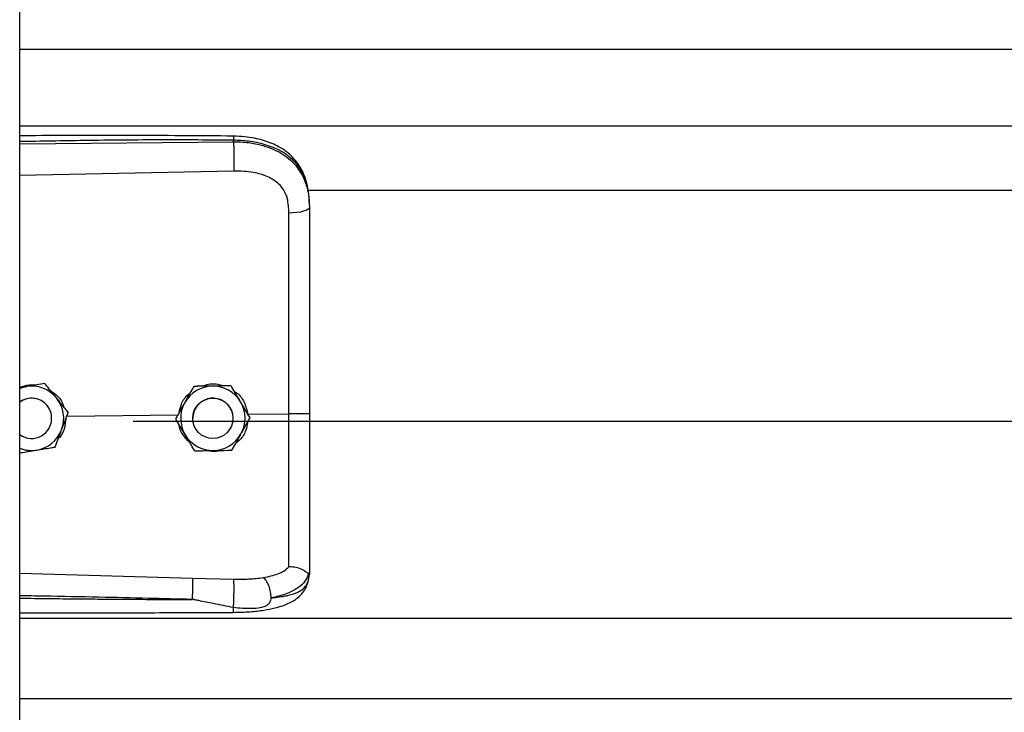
# Model space of a CAD drawing. Header units: inches. Extents: x 170 to 284, y 215 to 248.
# Tile 518 of 656: x 202.5 to 202.762, y 243.273 to 243.457. Entities that reach past the tile are written whole.
import ezdxf

# ---------------------------------------------------------------- set-up
doc = ezdxf.new("R2010")
doc.units = ezdxf.units.IN
doc.header["$LTSCALE"] = 0.25
doc.header["$MEASUREMENT"] = 0
doc.layers.add('LH FRONT OF HOOD', color=7, linetype='Continuous')

msp = doc.modelspace()

# ---------------------------------------------------------------- linework, layer by layer
at = {"layer": 'LH FRONT OF HOOD'}
for p, q in [((202.5003237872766, 239.8211148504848), (202.5003237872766, 244.0215643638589)), ((202.5003237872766, 243.4492289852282), (206.5326438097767, 243.4492289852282)), ((202.5003237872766, 243.4288409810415), (206.5326438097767, 243.4288409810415)), ((202.5003237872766, 243.4240926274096), (202.5571710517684, 243.4246293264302)), ((202.5571710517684, 243.4246293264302), (202.5571710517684, 243.4250406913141)), ((202.557267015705, 243.4168405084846), (202.5003237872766, 243.4156309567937)), ((202.5768719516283, 243.411765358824), (206.4560926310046, 243.411765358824)), ((202.5773665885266, 243.4077060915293), (202.5773665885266, 243.4072177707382)), ((202.5020983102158, 243.3595646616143), (202.5003237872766, 243.3592758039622)), ((202.5069763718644, 243.3603607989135), (202.5060478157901, 243.3602096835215)), ((202.5069763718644, 243.3603591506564), (202.5069763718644, 243.3603607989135)), ((202.5466154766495, 243.3596010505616), (202.5466154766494, 243.3596026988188)), ((202.5564989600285, 243.3597493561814), (202.5564989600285, 243.3597510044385)), ((202.5088241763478, 243.3511148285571), (202.5088241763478, 243.3511156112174)), ((202.5128579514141, 243.3517220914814), (202.5425559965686, 243.352006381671)), ((202.5132301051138, 243.3527043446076), (202.5132301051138, 243.3527059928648)), ((202.5418021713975, 243.3509675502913), (202.5418021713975, 243.3509691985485)), ((202.5463354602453, 243.3511156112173), (202.5463354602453, 243.3511148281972)), ((202.5570358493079, 243.3511148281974), (202.5570358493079, 243.3511156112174)), ((202.5609953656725, 243.3521828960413), (202.5719089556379, 243.3522873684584)), ((202.5615691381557, 243.3512641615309), (202.5615691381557, 243.3512658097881)), ((202.5304915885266, 243.3503728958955), (206.5024760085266, 243.3503728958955)), ((202.5003237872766, 243.3099592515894), (202.5462594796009, 243.3086274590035)), ((202.5462594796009, 243.3086274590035), (202.5572451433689, 243.3083653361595)), ((202.5770268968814, 243.307650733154), (202.5773665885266, 243.3096359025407)), ((202.5773665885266, 243.3101647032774), (202.5773665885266, 243.3096359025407)), ((202.5003237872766, 243.2979873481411), (206.5326438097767, 243.2979873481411)), ((202.5003237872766, 243.2766083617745), (206.5326438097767, 243.2766083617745))]:
    msp.add_line(p, q, dxfattribs=at)
at = {"layer": 'LH FRONT OF HOOD', "flags": 128}
for points in [[(202.5773665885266, 243.4072177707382), (202.577262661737, 243.4069220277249), (202.5769547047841, 243.4066371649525), (202.5764540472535, 243.406373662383), (202.5757791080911, 243.4061412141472), (202.5749547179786, 243.405948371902), (202.5740112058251, 243.4058022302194), (202.5729832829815, 243.4057081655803), (202.5719087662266, 243.4056696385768)], [(202.5003237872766, 243.3590752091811), (202.501007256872, 243.3593128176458), (202.5020983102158, 243.3595646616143)], [(202.5562784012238, 243.353859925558), (202.5568832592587, 243.3523842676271), (202.5570358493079, 243.3511156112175)]]:
    msp.add_lwpolyline(points, dxfattribs=at)
at = {"layer": 'LH FRONT OF HOOD'}
msp.add_circle((202.5516856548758, 243.3511148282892), 0.005350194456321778, dxfattribs=at)
for centre, radius, start, end in [((202.5034739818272, 243.3511156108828), 0.008560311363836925, 39.24773070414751, 99.24772960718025), ((202.5516856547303, 243.351115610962), 0.008560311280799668, 90.85968127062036, 150.8596805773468), ((202.5516856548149, 243.3511156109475), 0.008560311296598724, 30.85968260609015, 90.85968183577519), ((202.5034739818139, 243.3511156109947), 0.005350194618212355, 39.24773075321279, 126.0718980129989), ((202.5034739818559, 243.3511148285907), 0.005350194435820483, 300.009742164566, 126.0718999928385), ((202.5034739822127, 243.3511156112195), 0.00856031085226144, 339.2477292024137, 39.24773059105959), ((202.5516856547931, 243.3511156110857), 0.005350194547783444, 30.85968222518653, 179.9999985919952), ((202.5034739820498, 243.351115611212), 0.005350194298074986, 5.903435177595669e-08, 39.24773054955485), ((202.5516856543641, 243.351115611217), 0.008560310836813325, 150.8596808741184, 210.8596823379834), ((202.5516856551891, 243.3511156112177), 0.008560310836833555, 330.8596808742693, 30.85968233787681), ((202.5034739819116, 243.3511156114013), 0.008560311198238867, 279.2477290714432, 339.2477287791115), ((202.5034739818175, 243.3511148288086), 0.005350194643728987, 233.9281021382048, 300.0097413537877), ((202.5516856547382, 243.3511156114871), 0.008560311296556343, 210.8596826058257, 270.8596818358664), ((202.5516856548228, 243.3511156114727), 0.008560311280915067, 270.8596812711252, 330.8596805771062), ((202.5034739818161, 243.3511156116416), 0.008560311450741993, 248.4076756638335, 279.2477294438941)]:
    msp.add_arc(centre, radius, start, end, dxfattribs=at)
for points, knots in [([(202.5571524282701, 243.4261328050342), (202.5479354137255, 243.4262007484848), (202.5298485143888, 243.4263340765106), (202.5109049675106, 243.4262767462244), (202.5011792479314, 243.4262239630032), (202.5003237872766, 243.4262193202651)], [0, 0, 0, 0, 0.4865830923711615, 0.9548405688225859, 1, 1, 1, 1]), ([(202.5571710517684, 243.4250406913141), (202.5508652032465, 243.4250800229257), (202.5376261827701, 243.4251625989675), (202.518676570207, 243.4249814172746), (202.5060360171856, 243.4247604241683), (202.5003237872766, 243.4246605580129)], [0, 0, 0, 0, 0.3326703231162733, 0.6984356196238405, 1, 1, 1, 1]), ([(202.5571522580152, 243.4261169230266), (202.5571534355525, 243.4261209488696), (202.5571574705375, 243.4261347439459), (202.5571626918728, 243.426019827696), (202.5571693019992, 243.4257270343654), (202.5571703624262, 243.4253110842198), (202.5571710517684, 243.4250406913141)], [0, 0, 0, 0, 0.09787641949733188, 0.3353863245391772, 0.5679606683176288, 1, 1, 1, 1]), ([(202.5772801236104, 243.4097491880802), (202.5771611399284, 243.4108196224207), (202.5769457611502, 243.4127572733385), (202.576200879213, 243.4152759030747), (202.5753436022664, 243.417185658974), (202.574268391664, 243.4189383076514), (202.5729533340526, 243.4205265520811), (202.5714826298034, 243.4218214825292), (202.5701089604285, 243.4227813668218), (202.568666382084, 243.4236128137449), (202.5662881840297, 243.4246799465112), (202.5633517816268, 243.4254928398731), (202.560042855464, 243.426021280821), (202.5581510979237, 243.4260942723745), (202.5571524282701, 243.4261328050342)], [0, 0, 0, 0, 0.1084465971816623, 0.1963050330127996, 0.269182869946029, 0.3279968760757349, 0.4149595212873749, 0.4916410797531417, 0.53897604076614, 0.5941910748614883, 0.6694152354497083, 0.8148545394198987, 0.9022606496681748, 1, 1, 1, 1]), ([(202.5773665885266, 243.4077060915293), (202.5773038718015, 243.4090625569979), (202.5771854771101, 243.411623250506), (202.5762159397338, 243.415114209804), (202.5749267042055, 243.4175261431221), (202.5735628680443, 243.4192288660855), (202.5724799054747, 243.4202722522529), (202.571420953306, 243.4211007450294), (202.5704315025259, 243.4217606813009), (202.5691971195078, 243.422455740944), (202.5676031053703, 243.4231814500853), (202.5649393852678, 243.4240894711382), (202.5614042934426, 243.4248494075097), (202.5584977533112, 243.424980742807), (202.5571710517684, 243.4250406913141)], [0, 0, 0, 0, 0.1307156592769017, 0.2467609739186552, 0.3577928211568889, 0.4170971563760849, 0.4791482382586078, 0.5177152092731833, 0.5590896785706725, 0.6032945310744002, 0.6633484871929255, 0.7353692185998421, 0.8792082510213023, 1, 1, 1, 1]), ([(202.5571710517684, 243.4246293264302), (202.5571927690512, 243.4240534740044), (202.5572378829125, 243.4228572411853), (202.5572788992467, 243.420632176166), (202.5572921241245, 243.4184548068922), (202.5572751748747, 243.4173650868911), (202.557267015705, 243.4168405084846)], [0, 0, 0, 0, 0.2406941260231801, 0.4999999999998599, 0.7593058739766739, 1, 1, 1, 1]), ([(202.5571710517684, 243.4246293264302), (202.5583678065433, 243.4245976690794), (202.5608000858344, 243.4245333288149), (202.5641296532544, 243.4239145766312), (202.5671080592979, 243.4229714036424), (202.5696396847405, 243.4217578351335), (202.5718852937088, 243.4202118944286), (202.573747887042, 243.4183766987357), (202.5752415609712, 243.4162415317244), (202.5764108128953, 243.4136869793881), (202.5772076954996, 243.4106106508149), (202.5773131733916, 243.4083583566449), (202.5773665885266, 243.4072177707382)], [0, 0, 0, 0, 0.1094013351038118, 0.2223468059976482, 0.315179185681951, 0.4102231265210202, 0.5012749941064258, 0.5946006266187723, 0.6834485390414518, 0.7745330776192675, 0.8858211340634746, 1, 1, 1, 1]), ([(202.5714831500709, 243.4096029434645), (202.5714831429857, 243.4096029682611), (202.5713805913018, 243.409961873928), (202.5708853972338, 243.4113680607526), (202.5693493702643, 243.4135707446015), (202.5662823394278, 243.4154739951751), (202.5621661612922, 243.4166856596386), (202.559013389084, 243.4167853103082), (202.557267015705, 243.4168405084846)], [0, 0, 0, 0, 4.497367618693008e-06, 0.06509473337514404, 0.261670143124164, 0.4753105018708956, 0.709365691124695, 1, 1, 1, 1]), ([(202.5719087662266, 243.4056696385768), (202.571838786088, 243.4069942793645), (202.5717688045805, 243.408318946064), (202.5714831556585, 243.4096029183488), (202.5714831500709, 243.4096029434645)], [0, 0, 0, 0, 0.999980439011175, 1, 1, 1, 1]), ([(202.5719089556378, 243.3522873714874), (202.5719089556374, 243.3522873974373), (202.5719088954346, 243.3556737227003), (202.5719088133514, 243.362720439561), (202.5719087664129, 243.3733936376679), (202.5719087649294, 243.3842697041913), (202.5719087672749, 243.3950570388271), (202.571908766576, 243.4021321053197), (202.5719087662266, 243.4056696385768)], [0, 0, 0, 0, 1.439079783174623e-06, 0.1877923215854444, 0.3908439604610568, 0.5938956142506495, 0.796947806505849, 1, 1, 1, 1]), ([(202.5773665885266, 243.4072177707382), (202.5773665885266, 243.4035876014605), (202.5773665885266, 243.3963167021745), (202.5773665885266, 243.3852359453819), (202.5773665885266, 243.3740533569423), (202.5773665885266, 243.3630846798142), (202.5773665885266, 243.3558368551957), (202.5773665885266, 243.3523570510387)], [0, 0, 0, 0, 0.2027568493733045, 0.4061035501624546, 0.60886041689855, 0.8122072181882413, 1, 1, 1, 1]), ([(202.5003237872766, 243.3593947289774), (202.5011614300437, 243.3596753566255), (202.5025706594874, 243.3601474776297), (202.5040437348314, 243.3600288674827), (202.5046412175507, 243.3599807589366)], [0, 0, 0, 0, 0.5943977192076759, 1, 1, 1, 1]), ([(202.5069763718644, 243.3603591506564), (202.506300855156, 243.3602491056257), (202.5049339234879, 243.3600264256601), (202.5032688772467, 243.3597552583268), (202.5023156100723, 243.359600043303), (202.5020983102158, 243.3595646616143)], [0, 0, 0, 0, 0.4299704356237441, 0.8700602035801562, 0.9999999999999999, 0.9999999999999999, 0.9999999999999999, 0.9999999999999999]), ([(202.5101032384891, 243.356533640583), (202.5099795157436, 243.3566850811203), (202.5090118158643, 243.3578695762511), (202.5079506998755, 243.3591683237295), (202.5070713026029, 243.360244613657), (202.5069763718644, 243.3603607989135)], [0, 0, 0, 0, 0.1156468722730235, 0.9045342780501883, 1, 1, 1, 1]), ([(202.5101032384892, 243.3565315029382), (202.5099795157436, 243.3566829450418), (202.5090118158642, 243.3578674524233), (202.5079506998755, 243.3591663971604), (202.5070713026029, 243.3602429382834), (202.5069763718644, 243.3603591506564)], [0, 0, 0, 0, 0.115646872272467, 0.9045342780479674, 1, 1, 1, 1]), ([(202.5082475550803, 243.3586648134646), (202.5088969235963, 243.358237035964), (202.5103878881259, 243.3572548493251), (202.5116895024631, 243.3555223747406), (202.5119654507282, 243.3542860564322), (202.512020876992, 243.3540377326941)], [0, 0, 0, 0, 0.3814222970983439, 0.8757540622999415, 1, 1, 1, 1]), ([(202.5466154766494, 243.3596026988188), (202.5462822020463, 243.3590049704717), (202.5456078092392, 243.3577954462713), (202.5447863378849, 243.3563220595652), (202.5443160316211, 243.3554784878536), (202.5442088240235, 243.3552861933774)], [0, 0, 0, 0, 0.4299704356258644, 0.8700602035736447, 0.9999999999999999, 0.9999999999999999, 0.9999999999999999, 0.9999999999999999]), ([(202.5466154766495, 243.3596010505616), (202.5462822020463, 243.3590032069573), (202.5456078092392, 243.3577934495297), (202.5447863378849, 243.3563199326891), (202.5443160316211, 243.3554763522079), (202.5442088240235, 243.3552840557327)], [0, 0, 0, 0, 0.4299704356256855, 0.8700602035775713, 0.9999999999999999, 0.9999999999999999, 0.9999999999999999, 0.9999999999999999]), ([(202.551557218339, 243.3596770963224), (202.5502851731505, 243.3596579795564), (202.5485886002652, 243.3596324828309), (202.5470103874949, 243.3596086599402), (202.5466154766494, 243.3596026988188)], [0, 0, 0, 0, 0.7497733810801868, 1, 1, 1, 1]), ([(202.551557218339, 243.3596749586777), (202.5502851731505, 243.3596559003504), (202.5485886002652, 243.359630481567), (202.5470103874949, 243.3596069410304), (202.5466154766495, 243.3596010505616)], [0, 0, 0, 0, 0.7497733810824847, 0.9999999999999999, 0.9999999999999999, 0.9999999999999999, 0.9999999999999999]), ([(202.5487618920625, 243.3596350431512), (202.5493308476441, 243.3598482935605), (202.5505122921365, 243.360291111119), (202.5525568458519, 243.3603462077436), (202.5538940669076, 243.3599394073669), (202.5546062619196, 243.3597227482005)], [0, 0, 0, 0, 0.3027399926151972, 0.6286439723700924, 1, 1, 1, 1]), ([(202.5564989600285, 243.3597510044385), (202.5558146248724, 243.3597407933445), (202.5544298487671, 243.359720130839), (202.5527430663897, 243.3596948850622), (202.5517773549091, 243.3596803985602), (202.551557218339, 243.3596770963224)], [0, 0, 0, 0, 0.4299704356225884, 0.8700602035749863, 1, 1, 1, 1]), ([(202.5564989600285, 243.3597493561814), (202.5558146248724, 243.3597390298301), (202.5544298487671, 243.3597181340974), (202.5527430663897, 243.3596927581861), (202.5517773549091, 243.3596782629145), (202.551557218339, 243.3596749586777)], [0, 0, 0, 0, 0.429970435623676, 0.8700602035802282, 0.9999999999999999, 0.9999999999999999, 0.9999999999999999, 0.9999999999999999]), ([(202.5590340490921, 243.3555086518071), (202.5589337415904, 243.3556765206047), (202.5581491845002, 243.3569895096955), (202.5572888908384, 243.3584291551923), (202.5565759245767, 243.3596222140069), (202.5564989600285, 243.3597510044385)], [0, 0, 0, 0, 0.1156468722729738, 0.9045342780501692, 1, 1, 1, 1]), ([(202.5590340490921, 243.3555065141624), (202.5589337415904, 243.3556743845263), (202.5581491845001, 243.3569873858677), (202.5572888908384, 243.3584272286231), (202.5565759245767, 243.3596205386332), (202.5564989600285, 243.3597493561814)], [0, 0, 0, 0, 0.1156468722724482, 0.9045342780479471, 1, 1, 1, 1]), ([(202.5573738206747, 243.3582869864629), (202.5576189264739, 243.3581391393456), (202.5587517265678, 243.3574558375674), (202.5602255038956, 243.3553564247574), (202.5607326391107, 243.3532659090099), (202.5609953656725, 243.3521828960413)], [0, 0, 0, 0, 0.1174426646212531, 0.5427821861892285, 1, 1, 1, 1]), ([(202.5132301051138, 243.3527059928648), (202.5129660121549, 243.3530292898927), (202.5119668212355, 243.354252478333), (202.5108931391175, 243.3555667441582), (202.5101032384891, 243.356533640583)], [0, 0, 0, 0, 0.2643068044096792, 1, 1, 1, 1]), ([(202.5132301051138, 243.3527043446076), (202.5129660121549, 243.3530275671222), (202.5119668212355, 243.3542504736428), (202.5108931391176, 243.3555646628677), (202.5101032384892, 243.3565315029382)], [0, 0, 0, 0, 0.2643068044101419, 1, 1, 1, 1]), ([(202.5427198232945, 243.3526152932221), (202.5428822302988, 243.3533672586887), (202.5432611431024, 243.3551216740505), (202.5443905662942, 243.3569621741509), (202.5454303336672, 243.3576935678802), (202.545628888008, 243.3578332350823)], [0, 0, 0, 0, 0.3776771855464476, 0.8811610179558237, 1, 1, 1, 1]), ([(202.5442088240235, 243.3552861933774), (202.54358933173, 243.3541749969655), (202.54276309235, 243.3526929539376), (202.541994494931, 243.3513141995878), (202.5418021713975, 243.3509691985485)], [0, 0, 0, 0, 0.7497733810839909, 1, 1, 1, 1]), ([(202.5442088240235, 243.3552840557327), (202.54358933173, 243.3541729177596), (202.54276309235, 243.3526909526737), (202.541994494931, 243.3513124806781), (202.5418021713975, 243.3509675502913)], [0, 0, 0, 0, 0.7497733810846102, 0.9999999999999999, 0.9999999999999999, 0.9999999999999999, 0.9999999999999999]), ([(202.5615691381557, 243.3512658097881), (202.5613550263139, 243.3516241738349), (202.5605449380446, 243.3529800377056), (202.5596744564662, 243.3544368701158), (202.5590340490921, 243.3555086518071)], [0, 0, 0, 0, 0.2643068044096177, 1, 1, 1, 1]), ([(202.5615691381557, 243.3512641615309), (202.5613550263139, 243.3516224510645), (202.5605449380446, 243.3529780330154), (202.5596744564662, 243.3544347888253), (202.5590340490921, 243.3555065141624)], [0, 0, 0, 0, 0.2643068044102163, 1, 1, 1, 1]), ([(202.5125641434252, 243.35094665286), (202.5124880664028, 243.3501209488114), (202.5123259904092, 243.3483618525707), (202.5114771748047, 243.3465538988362), (202.5106929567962, 243.3458532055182), (202.5106041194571, 243.3457738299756)], [0, 0, 0, 0, 0.439592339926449, 0.9365162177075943, 1, 1, 1, 1]), ([(202.5114789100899, 243.3480824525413), (202.5119296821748, 243.3492721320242), (202.5125308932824, 243.3508588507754), (202.513090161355, 243.3523349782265), (202.5132301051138, 243.3527043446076)], [0, 0, 0, 0, 0.7497733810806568, 1, 1, 1, 1]), ([(202.5443372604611, 243.3467247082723), (202.5442369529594, 243.3468925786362), (202.5434523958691, 243.3482055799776), (202.5425921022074, 243.3496454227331), (202.5418791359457, 243.3508387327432), (202.5418021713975, 243.3509675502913)], [0, 0, 0, 0, 0.1156468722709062, 0.9045342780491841, 0.9999999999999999, 0.9999999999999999, 0.9999999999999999, 0.9999999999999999]), ([(202.5591624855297, 243.346947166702), (202.5597819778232, 243.3480583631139), (202.5606082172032, 243.3495404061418), (202.5613768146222, 243.3509191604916), (202.5615691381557, 243.3512641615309)], [0, 0, 0, 0, 0.7497733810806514, 1, 1, 1, 1]), ([(202.5719087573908, 243.3115967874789), (202.5719087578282, 243.3118594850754), (202.5719087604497, 243.3134339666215), (202.5719087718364, 243.3168653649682), (202.5719088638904, 243.3224666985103), (202.5719091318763, 243.3289065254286), (202.5719094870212, 243.3361325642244), (202.5719097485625, 243.3440074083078), (202.5719097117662, 243.3495353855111), (202.5719096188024, 243.3522873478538), (202.5719096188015, 243.3522873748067)], [0, 0, 0, 0, 0.03155846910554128, 0.1891461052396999, 0.3467338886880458, 0.5043277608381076, 0.6619226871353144, 0.8309600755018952, 0.9999983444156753, 1, 1, 1, 1]), ([(202.5773665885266, 243.3523570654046), (202.5772853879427, 243.3523456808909), (202.5771229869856, 243.3523229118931), (202.5758701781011, 243.3522949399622), (202.5740727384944, 243.3522789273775), (202.5726306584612, 243.3522845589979), (202.5719096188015, 243.3522873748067)], [0, 0, 0, 0, 0.2500007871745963, 0.5000009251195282, 0.750000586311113, 1, 1, 1, 1]), ([(202.5773665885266, 243.3523570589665), (202.5773665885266, 243.3493197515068), (202.5773665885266, 243.3431443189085), (202.5773665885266, 243.3343573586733), (202.5773665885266, 243.3261907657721), (202.5773665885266, 243.3196107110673), (202.5773665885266, 243.3142260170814), (202.5773665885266, 243.3115255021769), (202.5773665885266, 243.3101647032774)], [0, 0, 0, 0, 0.1870908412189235, 0.3803918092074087, 0.5558755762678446, 0.7364481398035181, 0.8671952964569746, 1, 1, 1, 1]), ([(202.509727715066, 243.3434610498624), (202.5099702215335, 243.3441010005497), (202.5104609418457, 243.345395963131), (202.5110586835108, 243.3469734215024), (202.5114009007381, 243.3478765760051), (202.5114789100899, 243.3480824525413)], [0, 0, 0, 0, 0.4299704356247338, 0.8700602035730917, 1, 1, 1, 1]), ([(202.5456180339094, 243.3445813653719), (202.5449669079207, 243.3452435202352), (202.5436188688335, 243.3466143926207), (202.5427172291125, 243.3484852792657), (202.5426726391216, 243.3494982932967), (202.5426720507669, 243.3495116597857)], [0, 0, 0, 0, 0.4797011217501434, 0.9931347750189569, 1, 1, 1, 1]), ([(202.5608892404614, 243.3500445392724), (202.5607771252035, 243.3493312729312), (202.5605144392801, 243.3476600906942), (202.5593601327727, 243.3457373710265), (202.5582254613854, 243.344885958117), (202.5578606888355, 243.3446122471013)], [0, 0, 0, 0, 0.3356490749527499, 0.7864254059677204, 1, 1, 1, 1]), ([(202.5468723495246, 243.3424823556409), (202.5466582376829, 243.3428406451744), (202.5458481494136, 243.3441962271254), (202.5449776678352, 243.3456529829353), (202.5443372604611, 243.3467247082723)], [0, 0, 0, 0, 0.2643068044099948, 1, 1, 1, 1]), ([(202.5567558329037, 243.3426306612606), (202.5570891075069, 243.3432283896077), (202.557763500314, 243.3444379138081), (202.5585849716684, 243.3459113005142), (202.5590552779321, 243.3467548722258), (202.5591624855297, 243.346947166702)], [0, 0, 0, 0, 0.4299704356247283, 0.8700602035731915, 1, 1, 1, 1]), ([(202.5003237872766, 243.3419298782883), (202.5008835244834, 243.3420209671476), (202.5021352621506, 243.3422246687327), (202.5036792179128, 243.3424759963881), (202.5046323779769, 243.342631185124), (202.5048496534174, 243.3426665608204)], [0, 0, 0, 0, 0.3844201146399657, 0.8596768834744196, 0.9999999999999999, 0.9999999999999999, 0.9999999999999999, 0.9999999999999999]), ([(202.5048496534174, 243.3426665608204), (202.5061053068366, 243.3428710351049), (202.5077800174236, 243.3431437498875), (202.5093378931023, 243.3433975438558), (202.509727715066, 243.3434610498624)], [0, 0, 0, 0, 0.7497733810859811, 1, 1, 1, 1]), ([(202.5468723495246, 243.3424823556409), (202.5475566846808, 243.3424925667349), (202.5489414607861, 243.3425132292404), (202.5506282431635, 243.3425384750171), (202.5515939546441, 243.3425529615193), (202.5518140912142, 243.342556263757)], [0, 0, 0, 0, 0.4299704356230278, 0.8700602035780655, 1, 1, 1, 1]), ([(202.5539583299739, 243.3425885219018), (202.5538644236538, 243.3425519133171), (202.5530900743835, 243.3422500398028), (202.5517940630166, 243.3421910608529), (202.5506860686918, 243.3424436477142), (202.550292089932, 243.3425334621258)], [0, 0, 0, 0, 0.08167163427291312, 0.6734623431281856, 1, 1, 1, 1]), ([(202.5518140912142, 243.342556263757), (202.5530861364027, 243.342575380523), (202.554782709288, 243.3426008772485), (202.5563609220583, 243.3426247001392), (202.5567558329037, 243.3426306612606)], [0, 0, 0, 0, 0.7497733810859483, 1, 1, 1, 1]), ([(202.5650745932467, 243.3087727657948), (202.566448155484, 243.3090606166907), (202.5685325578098, 243.3094974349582), (202.5707083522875, 243.3105381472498), (202.5715073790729, 243.3112434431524), (202.5719087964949, 243.3115977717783)], [0, 0, 0, 0, 0.4901989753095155, 0.7438846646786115, 1, 1, 1, 1]), ([(202.5771695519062, 243.3099143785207), (202.5771204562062, 243.309905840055), (202.5770196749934, 243.309888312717), (202.5767280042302, 243.3100745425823), (202.5762625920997, 243.310405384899), (202.5753863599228, 243.3109854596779), (202.5739071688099, 243.3116035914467), (202.5725663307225, 243.3115996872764), (202.5719087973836, 243.3115977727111)], [0, 0, 0, 0, 0.1136768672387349, 0.2333502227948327, 0.3620694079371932, 0.5019163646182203, 0.755744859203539, 1, 1, 1, 1]), ([(202.546259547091, 243.3086274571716), (202.5462661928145, 243.3083886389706), (202.5462764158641, 243.3080212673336), (202.5462743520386, 243.3071593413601), (202.5462667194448, 243.3063845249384), (202.5462524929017, 243.3055240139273), (202.5462275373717, 243.304364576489), (202.5462011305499, 243.3035211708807), (202.5461839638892, 243.3029728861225)], [0, 0, 0, 0, 0.2394514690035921, 0.3683457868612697, 0.4999761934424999, 0.631610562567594, 0.7605158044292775, 0.9999999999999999, 0.9999999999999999, 0.9999999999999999, 0.9999999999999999]), ([(202.5572451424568, 243.3083653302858), (202.5585972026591, 243.3083580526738), (202.5612992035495, 243.3083435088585), (202.5638058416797, 243.3086279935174), (202.5650581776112, 243.3087701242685)], [0, 0, 0, 0, 0.5003922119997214, 1, 1, 1, 1]), ([(202.5671636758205, 243.3033716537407), (202.567138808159, 243.3039016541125), (202.5670871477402, 243.3050026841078), (202.5666114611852, 243.3066651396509), (202.5659067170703, 243.3080532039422), (202.5653435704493, 243.3085386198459), (202.565072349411, 243.3087724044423)], [0, 0, 0, 0, 0.2405618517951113, 0.4997464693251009, 0.7590693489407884, 1, 1, 1, 1]), ([(202.5771737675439, 243.3099141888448), (202.5768981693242, 243.3091922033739), (202.5763321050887, 243.3077092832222), (202.5742792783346, 243.3058760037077), (202.5712910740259, 243.3043179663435), (202.5685640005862, 243.3036947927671), (202.5671641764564, 243.3033749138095)], [0, 0, 0, 0, 0.2305257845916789, 0.4734878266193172, 0.7297379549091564, 1, 1, 1, 1]), ([(202.5773665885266, 243.3101647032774), (202.5773665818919, 243.3101634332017), (202.5773665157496, 243.3101507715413), (202.5773593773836, 243.3100466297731), (202.5772609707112, 243.309968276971), (202.5771732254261, 243.3098984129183)], [0, 0, 0, 0, 0.01193493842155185, 0.118981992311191, 1, 1, 1, 1]), ([(202.5571140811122, 243.2995416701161), (202.5586021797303, 243.2995776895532), (202.5613833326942, 243.2996450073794), (202.565118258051, 243.3000680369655), (202.5679935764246, 243.3006273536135), (202.5700949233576, 243.3012358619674), (202.5716777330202, 243.3018440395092), (202.5730534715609, 243.3025393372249), (202.5743254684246, 243.3034221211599), (202.5754526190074, 243.3044969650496), (202.5764664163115, 243.3059158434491), (202.5768210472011, 243.3070178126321), (202.5770099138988, 243.3076046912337)], [0, 0, 0, 0, 0.1696911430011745, 0.3171409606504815, 0.4424359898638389, 0.5384364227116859, 0.6083291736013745, 0.684095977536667, 0.7426779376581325, 0.8151683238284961, 0.9015637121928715, 1, 1, 1, 1]), ([(202.5571597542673, 243.3007948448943), (202.5571757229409, 243.3010354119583), (202.5572094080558, 243.301542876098), (202.5572542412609, 243.3025530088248), (202.5572912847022, 243.3037404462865), (202.5573140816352, 243.3050123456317), (202.5573192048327, 243.3062158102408), (202.5573067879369, 243.3072117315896), (202.5572816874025, 243.307951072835), (202.5572568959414, 243.3082321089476), (202.5572451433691, 243.3083653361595)], [0, 0, 0, 0, 0.1098512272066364, 0.2317256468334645, 0.3631776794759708, 0.4999999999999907, 0.6368223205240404, 0.7682743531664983, 0.8901487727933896, 1, 1, 1, 1]), ([(202.5671652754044, 243.3033731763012), (202.5677115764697, 243.3034302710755), (202.5690165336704, 243.3035666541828), (202.570415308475, 243.3037947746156), (202.5713702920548, 243.3039886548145), (202.5726036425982, 243.304266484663), (202.5742899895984, 243.3048327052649), (202.5761097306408, 243.3059582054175), (202.5767152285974, 243.3070755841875), (202.5770268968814, 243.307650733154)], [0, 0, 0, 0, 0.1091879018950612, 0.260818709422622, 0.307798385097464, 0.3355235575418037, 0.5627886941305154, 0.7749539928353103, 1, 1, 1, 1]), ([(202.5461838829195, 243.3029705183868), (202.5422838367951, 243.3030697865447), (202.5340137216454, 243.3032802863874), (202.5209017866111, 243.3035624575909), (202.5099538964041, 243.3037750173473), (202.502937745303, 243.3039030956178), (202.5007627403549, 243.3039411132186), (202.5003237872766, 243.3039487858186)], [0, 0, 0, 0, 0.2551597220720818, 0.5410705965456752, 0.8577348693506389, 0.9712884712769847, 1, 1, 1, 1]), ([(202.5003237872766, 243.3033037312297), (202.5029214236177, 243.3032717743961), (202.5079874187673, 243.3032094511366), (202.5155515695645, 243.3031286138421), (202.5232037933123, 243.3030593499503), (202.5309617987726, 243.3030077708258), (202.5386843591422, 243.3029747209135), (202.5437212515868, 243.3029718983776), (202.5461838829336, 243.3029705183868)], [0, 0, 0, 0, 0.169941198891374, 0.3314248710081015, 0.4948424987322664, 0.6705311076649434, 0.8389164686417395, 1, 1, 1, 1]), ([(202.5671650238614, 243.3033699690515), (202.567090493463, 243.3029996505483), (202.5669865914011, 243.3024833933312), (202.5666148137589, 243.3018860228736), (202.5661941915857, 243.3014531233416), (202.5653904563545, 243.3010086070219), (202.5639131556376, 243.300647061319), (202.561152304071, 243.300406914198), (202.5587555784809, 243.3006397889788), (202.5571597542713, 243.3007948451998)], [0, 0, 0, 0, 0.1001269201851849, 0.1395859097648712, 0.1897135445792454, 0.2582342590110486, 0.369735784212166, 0.5803479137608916, 1, 1, 1, 1]), ([(202.5571597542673, 243.3007948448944), (202.5553789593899, 243.3011409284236), (202.5523238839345, 243.3017346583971), (202.5488879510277, 243.3024546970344), (202.5471497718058, 243.3028120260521), (202.5466522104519, 243.3029132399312), (202.5465016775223, 243.3029392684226), (202.5464513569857, 243.3029479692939)], [0, 0, 0, 0, 0.5022803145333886, 0.861696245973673, 0.9584272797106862, 0.9861029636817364, 1, 1, 1, 1]), ([(202.5571140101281, 243.2995635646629), (202.5571147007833, 243.2995566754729), (202.5571212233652, 243.2994916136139), (202.5571321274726, 243.2996813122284), (202.5571462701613, 243.3000081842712), (202.5571549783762, 243.3004407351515), (202.5571589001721, 243.3007315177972), (202.5571597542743, 243.3007948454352)], [0, 0, 0, 0, 0.03436730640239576, 0.3245665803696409, 0.6210149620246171, 0.9174633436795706, 0.9999999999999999, 0.9999999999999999, 0.9999999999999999, 0.9999999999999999]), ([(202.5003237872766, 243.2994045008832), (202.5039899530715, 243.2994052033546), (202.5154624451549, 243.2994074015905), (202.5343932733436, 243.2994352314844), (202.5496564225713, 243.2995067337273), (202.557114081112, 243.299541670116)], [0, 0, 0, 0, 0.1936599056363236, 0.6060178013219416, 0.9999999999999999, 0.9999999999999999, 0.9999999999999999, 0.9999999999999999])]:
    msp.add_open_spline(points, degree=3, knots=knots, dxfattribs=at)

doc.saveas('drawing.dxf')
